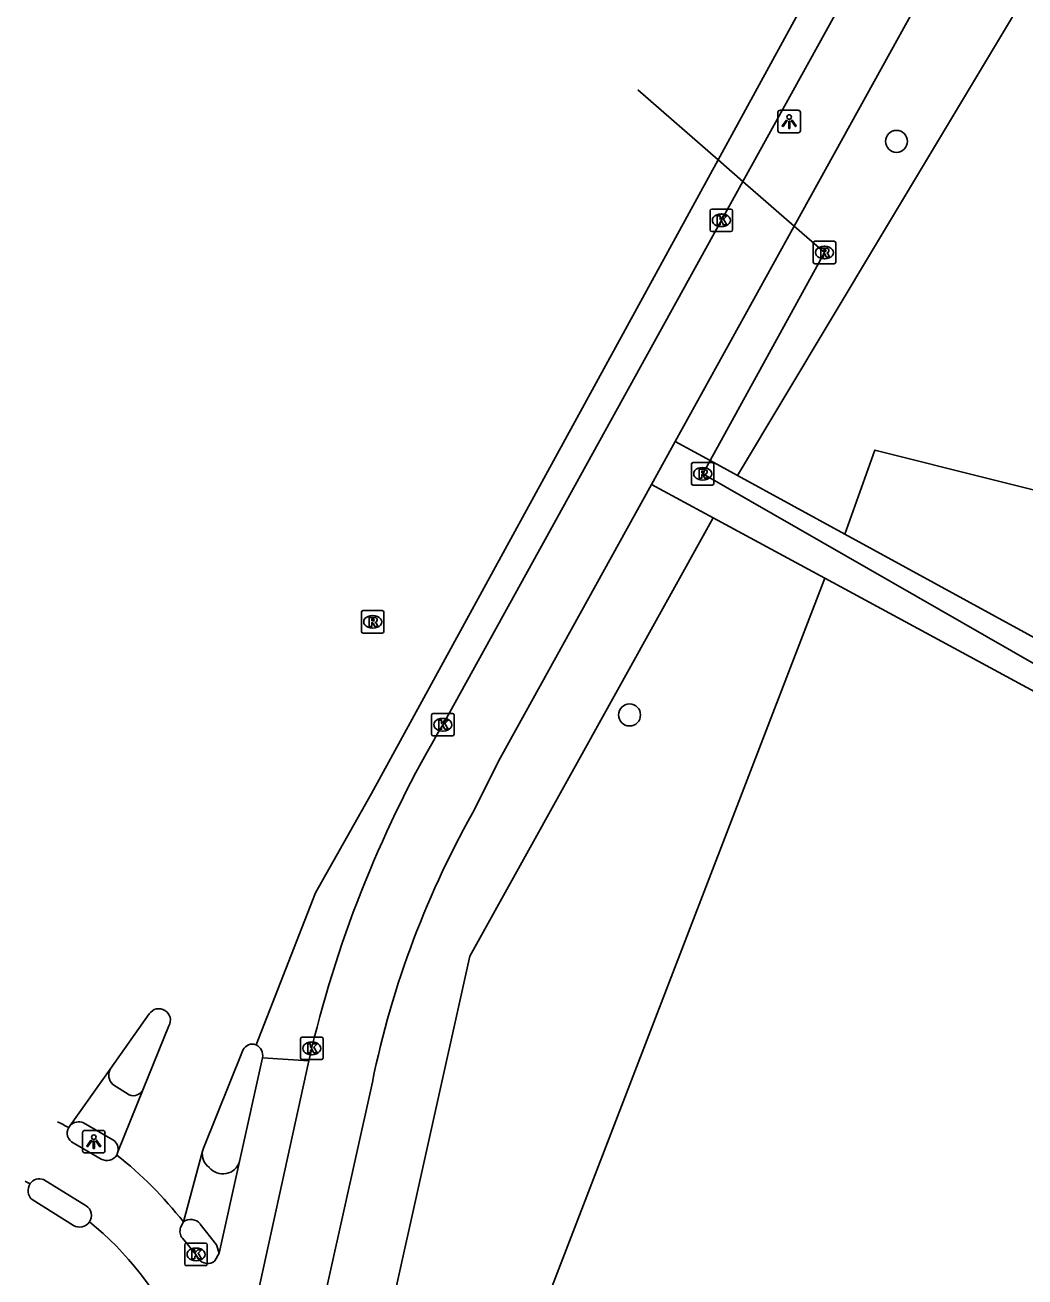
# Model space of a CAD drawing. Extents: x 163268 to 164360, y 381529 to 382285.
# Drawn here: x 163272 to 163316.4, y 381648.2 to 381703.8 of the extents above; entities that cross this region are included whole.
import ezdxf

# ---------------------------------------------------------------- set-up
doc = ezdxf.new("R2010")
doc.units = 0
for name, color, linetype in [('IMGEO_Boom', 7, 'Continuous'), ('IMGEO_Duiker', 7, 'Continuous'), ('IMGEO_Fietspad_gesloten', 7, 'Continuous'), ('IMGEO_Kolk', 7, 'Continuous'), ('IMGEO_Lichtpunt', 7, 'Continuous'), ('IMGEO_Loofbos', 7, 'Continuous'), ('IMGEO_Rijbaan_lokaal_gesloten', 7, 'Continuous'), ('IMGEO_Rioolput', 7, 'Continuous'), ('IMGEO_Voetpad_halfverhard', 7, 'Continuous'), ('IMGEO_Voetpad_open', 7, 'Continuous')]:
    doc.layers.add(name, color=color, linetype=linetype)

msp = doc.modelspace()

# ---------------------------------------------------------------- linework, layer by layer
at = {"layer": 'IMGEO_Boom'}
for centre in [(163310.734, 381698.623), (163298.88, 381673.161)]:
    msp.add_circle(centre, 0.489, dxfattribs=at)
at = {"layer": 'IMGEO_Duiker'}
msp.add_lwpolyline([(163318.506, 381669.892), (163318.526, 381670.079), (163318.658, 381671.353), (163318.843, 381673.12), (163318.957, 381674.219), (163302.129, 381683.867), (163302.455, 381684.459), (163307.535, 381693.689), (163306.193, 381694.858), (163303.915, 381696.841), (163302.808, 381697.806), (163299.248, 381700.906)], dxfattribs=at)
at = {"layer": 'IMGEO_Fietspad_gesloten'}
for points in [[(163282.583, 381657.943), (163281.566, 381653.333)], [(163282.133, 381646.393), (163284.644, 381657.805)], [(163275.425, 381653.446), (163274.181, 381654.161)], [(163281.566, 381653.333), (163280.657, 381649.265)], [(163272.863, 381652.534), (163274.755, 381651.375)], [(163278.948, 381650.409), (163279.069, 381650.656)], [(163279.747, 381649.01), (163279.627, 381649.213), (163279.025, 381649.929)], [(163280.657, 381649.265), (163280.471, 381648.926)]]:
    msp.add_lwpolyline(points, dxfattribs=at)
for centre, radius, start, end in [((163274.392, 381654.598), 0.485, 148.8435, 244.1879), ((163275.678, 381653.878), 0.5, 239.6723, 329.7737), ((163272.678, 381652.067), 0.502, 68.4191, 145.0147), ((163274.471, 381650.946), 0.515, 326.0219, 56.5365), ((163279.424, 381650.239), 0.505, 160.3586, 217.8685), ((163280.148, 381649.307), 0.499, 216.4957, 310.2684)]:
    msp.add_arc(centre, radius, start, end, dxfattribs=at)
at = {"layer": 'IMGEO_Kolk'}
for p, q in [((163302.457, 381694.693), (163302.457, 381695.545)), ((163302.532, 381695.619), (163303.384, 381695.619)), ((163302.945, 381695.399), (163302.97, 381695.399)), ((163303.458, 381695.545), (163303.458, 381694.693)), ((163302.968, 381694.839), (163302.943, 381694.839)), ((163303.384, 381694.619), (163302.532, 381694.619)), ((163290.089, 381672.302), (163290.089, 381673.154)), ((163290.164, 381673.228), (163291.016, 381673.228)), ((163290.577, 381673.008), (163290.602, 381673.008)), ((163291.09, 381673.154), (163291.09, 381672.302)), ((163291.016, 381672.228), (163290.164, 381672.228)), ((163290.6, 381672.448), (163290.575, 381672.448)), ((163284.27, 381657.933), (163284.27, 381658.785)), ((163284.345, 381658.859), (163285.197, 381658.859)), ((163284.758, 381658.639), (163284.783, 381658.639)), ((163285.271, 381658.785), (163285.271, 381657.933)), ((163284.781, 381658.079), (163284.756, 381658.079)), ((163285.197, 381657.859), (163284.345, 381657.859)), ((163279.206, 381649.714), (163280.058, 381649.714)), ((163279.131, 381648.788), (163279.131, 381649.64)), ((163279.619, 381649.494), (163279.644, 381649.494)), ((163280.132, 381649.64), (163280.132, 381648.788)), ((163280.058, 381648.714), (163279.206, 381648.714)), ((163279.642, 381648.934), (163279.617, 381648.934))]:
    msp.add_line(p, q, dxfattribs=at)
for points in [[(163302.457, 381694.693), (163302.457, 381695.545)], [(163302.532, 381695.619), (163303.384, 381695.619)], [(163302.778, 381695.319), (163302.901, 381695.319), (163302.901, 381695.168), (163303.031, 381695.319), (163303.195, 381695.319), (163303.049, 381695.168), (163303.202, 381694.919), (163303.05, 381694.919), (163302.965, 381695.083), (163302.901, 381695.016), (163302.901, 381694.919), (163302.778, 381694.919), (163302.778, 381695.319)], [(163303.458, 381695.545), (163303.458, 381694.693)], [(163303.384, 381694.619), (163302.532, 381694.619)], [(163290.089, 381672.302), (163290.089, 381673.154)], [(163290.164, 381673.228), (163291.016, 381673.228)], [(163291.09, 381673.154), (163291.09, 381672.302)], [(163290.41, 381672.928), (163290.533, 381672.928), (163290.533, 381672.777), (163290.663, 381672.928), (163290.827, 381672.928), (163290.681, 381672.777), (163290.834, 381672.528), (163290.682, 381672.528), (163290.597, 381672.692), (163290.533, 381672.625), (163290.533, 381672.528), (163290.41, 381672.528), (163290.41, 381672.928)], [(163291.016, 381672.228), (163290.164, 381672.228)], [(163284.27, 381657.933), (163284.27, 381658.785)], [(163284.345, 381658.859), (163285.197, 381658.859)], [(163284.591, 381658.559), (163284.714, 381658.559), (163284.714, 381658.408), (163284.844, 381658.559), (163285.008, 381658.559), (163284.862, 381658.408), (163285.015, 381658.159), (163284.863, 381658.159), (163284.778, 381658.323), (163284.714, 381658.256), (163284.714, 381658.159), (163284.591, 381658.159), (163284.591, 381658.559)], [(163285.271, 381658.785), (163285.271, 381657.933)], [(163285.197, 381657.859), (163284.345, 381657.859)], [(163279.206, 381649.714), (163280.058, 381649.714)], [(163279.131, 381648.788), (163279.131, 381649.64)], [(163279.452, 381649.414), (163279.575, 381649.414), (163279.575, 381649.263), (163279.705, 381649.414), (163279.869, 381649.414), (163279.723, 381649.263), (163279.876, 381649.014), (163279.724, 381649.014), (163279.639, 381649.178), (163279.575, 381649.111), (163279.575, 381649.014), (163279.452, 381649.014), (163279.452, 381649.414)], [(163280.132, 381649.64), (163280.132, 381648.788)], [(163280.058, 381648.714), (163279.206, 381648.714)]]:
    msp.add_lwpolyline(points, dxfattribs=at)
for centre, start, end in [((163302.534, 381695.543), 91.552, 178.448), ((163302.534, 381695.543), 91.552, 178.448), ((163303.382, 381695.543), 1.552, 88.448), ((163303.382, 381695.543), 1.552, 88.448), ((163302.534, 381694.695), 181.552, 268.448), ((163302.534, 381694.695), 181.552, 268.448), ((163303.382, 381694.695), 271.552, 358.448), ((163303.382, 381694.695), 271.552, 358.448), ((163290.166, 381673.152), 91.552, 178.448), ((163290.166, 381673.152), 91.552, 178.448), ((163291.014, 381673.152), 1.552, 88.448), ((163291.014, 381673.152), 1.552, 88.448), ((163290.166, 381672.304), 181.552, 268.448), ((163290.166, 381672.304), 181.552, 268.448), ((163291.014, 381672.304), 271.552, 358.448), ((163291.014, 381672.304), 271.552, 358.448), ((163284.347, 381658.783), 91.552, 178.448), ((163284.347, 381658.783), 91.552, 178.448), ((163285.195, 381658.783), 1.552, 88.448), ((163285.195, 381658.783), 1.552, 88.448), ((163284.347, 381657.935), 181.552, 268.448), ((163284.347, 381657.935), 181.552, 268.448), ((163285.195, 381657.935), 271.552, 358.448), ((163285.195, 381657.935), 271.552, 358.448), ((163279.208, 381649.638), 91.552, 178.448), ((163279.208, 381649.638), 91.552, 178.448), ((163280.056, 381649.638), 1.552, 88.448), ((163280.056, 381649.638), 1.552, 88.448), ((163279.208, 381648.79), 181.552, 268.448), ((163279.208, 381648.79), 181.552, 268.448), ((163280.056, 381648.79), 271.552, 358.448), ((163280.056, 381648.79), 271.552, 358.448)]:
    msp.add_arc(centre, 0.0765, start, end, dxfattribs=at)
for centre, major_axis, ratio, start_param, end_param in [((163302.944, 381695.119), (-0.387, 0.002), 0.722429, 4.712389, 7.853982), ((163302.969, 381695.119), (-0.39, 0.002), 0.717154, 1.570796, 4.712389), ((163290.576, 381672.728), (-0.387, 0.002), 0.722429, 4.712389, 7.853982), ((163290.601, 381672.728), (-0.39, 0.002), 0.717154, 1.570796, 4.712389), ((163284.757, 381658.359), (-0.387, 0.002), 0.722429, 4.712389, 7.853982), ((163284.782, 381658.359), (-0.39, 0.002), 0.717154, 1.570796, 4.712389), ((163279.618, 381649.214), (-0.387, 0.002), 0.722429, 4.712389, 7.853982), ((163279.643, 381649.214), (-0.39, 0.002), 0.717154, 1.570796, 4.712389)]:
    msp.add_ellipse(centre, major_axis=major_axis, ratio=ratio, start_param=start_param, end_param=end_param, dxfattribs=at)
at = {"layer": 'IMGEO_Lichtpunt'}
for p, q in [((163305.47, 381699.906), (163305.47, 381699.099)), ((163305.47, 381699.906), (163305.47, 381699.099)), ((163306.372, 381700.001), (163305.564, 381700.001)), ((163306.372, 381700.001), (163305.564, 381700.001)), ((163306.466, 381699.099), (163306.466, 381699.906)), ((163306.466, 381699.099), (163306.466, 381699.906)), ((163305.564, 381699.005), (163306.372, 381699.005)), ((163305.564, 381699.005), (163306.372, 381699.005)), ((163275.495, 381654.717), (163274.687, 381654.717)), ((163275.495, 381654.717), (163274.687, 381654.717)), ((163274.593, 381654.622), (163274.593, 381653.815)), ((163274.593, 381654.622), (163274.593, 381653.815)), ((163275.589, 381653.815), (163275.589, 381654.622)), ((163275.589, 381653.815), (163275.589, 381654.622)), ((163274.687, 381653.721), (163275.495, 381653.721)), ((163274.687, 381653.721), (163275.495, 381653.721))]:
    msp.add_line(p, q, dxfattribs=at)
for points in [[(163305.844, 381699.57), (163305.883, 381699.542), (163305.695, 381699.28), (163305.657, 381699.307), (163305.844, 381699.57)], [(163305.946, 381699.522), (163305.993, 381699.522), (163305.993, 381699.2), (163305.946, 381699.2), (163305.946, 381699.522)], [(163306.056, 381699.542), (163306.094, 381699.569), (163306.281, 381699.307), (163306.242, 381699.279), (163306.056, 381699.542)], [(163274.967, 381654.286), (163275.006, 381654.258), (163274.818, 381653.996), (163274.78, 381654.023), (163274.967, 381654.286)], [(163275.069, 381654.238), (163275.116, 381654.238), (163275.116, 381653.916), (163275.069, 381653.916), (163275.069, 381654.238)], [(163275.179, 381654.258), (163275.217, 381654.285), (163275.404, 381654.023), (163275.365, 381653.995), (163275.179, 381654.258)]]:
    msp.add_lwpolyline(points, dxfattribs=at)
for centre in [(163305.969, 381699.704), (163275.092, 381654.42)]:
    msp.add_circle(centre, 0.0994, dxfattribs=at)
for centre, start, end in [((163305.564, 381699.906), 90, 180), ((163305.564, 381699.906), 90, 180), ((163306.372, 381699.906), 0, 90), ((163306.372, 381699.906), 0, 90), ((163305.564, 381699.099), 180, 270), ((163305.564, 381699.099), 180, 270), ((163306.372, 381699.099), 270, 0), ((163306.372, 381699.099), 270, 360), ((163274.687, 381654.622), 90, 180), ((163274.687, 381654.622), 90, 180), ((163275.495, 381654.622), 0, 90), ((163275.495, 381654.622), 0, 90), ((163274.687, 381653.815), 180, 270), ((163274.687, 381653.815), 180, 270), ((163275.495, 381653.815), 270, 0), ((163275.495, 381653.815), 270, 360)]:
    msp.add_arc(centre, 0.0946, start, end, dxfattribs=at)
at = {"layer": 'IMGEO_Loofbos'}
for points in [[(163323.391, 381716.664), (163309.934, 381694.231), (163303.67, 381683.795)], [(163330.491, 381679.719), (163330.491, 381679.717), (163309.778, 381684.922), (163308.444, 381681.187)], [(163302.599, 381681.913), (163291.789, 381662.451), (163288.055, 381645.689), (163288.586, 381643.167), (163291.583, 381639.271), (163290.173, 381638.153), (163291.217, 381636.83)], [(163291.217, 381636.83), (163293.636, 381643.111), (163293.682, 381643.231), (163307.547, 381679.234)]]:
    msp.add_lwpolyline(points, dxfattribs=at)
at = {"layer": 'IMGEO_Rijbaan_lokaal_gesloten'}
for points in [[(163282.298, 381658.517), (163284.935, 381665.268), (163287.427, 381669.679), (163302.808, 381697.806), (163321.688, 381732.332), (163331.595, 381750.086), (163373.043, 381825.599)], [(163374.516, 381824.802), (163333.26, 381750), (163319.441, 381724.945), (163316.097, 381718.876), (163303.915, 381696.841), (163290.585, 381672.729)], [(163275.818, 381657.441), (163277.556, 381659.891)], [(163278.427, 381659.362), (163277.287, 381656.546)], [(163279.922, 381653.797), (163279.961, 381653.931), (163281.697, 381658.233)], [(163282.196, 381658.552), (163282.247, 381658.537), (163282.298, 381658.517)], [(163284.766, 381658.359), (163284.644, 381657.805)], [(163284.644, 381657.805), (163282.583, 381657.943)], [(163274.042, 381654.939), (163275.818, 381657.441)], [(163277.287, 381656.546), (163276.165, 381653.762)], [(163273.977, 381654.849), (163274.042, 381654.939)], [(163276.165, 381653.762), (163276.11, 381653.626)], [(163279.069, 381650.656), (163279.922, 381653.797)], [(163274.187, 381650.501), (163272.356, 381651.645)]]:
    msp.add_lwpolyline(points, dxfattribs=at)
for centre, radius, start, end in [((163335.871, 381646.028), 52.572, 149.4757, 166.4342), ((163277.983, 381659.612), 0.51, 330.5692, 146.8862), ((163282.152, 381658.071), 0.483, 84.7878, 160.3921), ((163282.081, 381658.052), 0.513, 347.793, 65.0172), ((163266.099, 381639.717), 17.059, 62.4969, 64.3502), ((163265.574, 381640.17), 17.09, 37.8481, 51.9393), ((163266.008, 381639.593), 14.214, 63.8762, 64.8982), ((163272.705, 381652.049), 0.534, 145.0845, 229.2053), ((163274.46, 381650.955), 0.53, 239.0289, 325.8751), ((163266.198, 381639.834), 13.887, 24.655, 51.2084)]:
    msp.add_arc(centre, radius, start, end, dxfattribs=at)
at = {"layer": 'IMGEO_Rioolput'}
for p, q in [((163307.109, 381694.189), (163307.961, 381694.189)), ((163307.034, 381693.263), (163307.034, 381694.115)), ((163307.522, 381693.969), (163307.547, 381693.969)), ((163308.035, 381694.115), (163308.035, 381693.263)), ((163307.961, 381693.189), (163307.109, 381693.189)), ((163307.545, 381693.409), (163307.52, 381693.409)), ((163301.628, 381683.441), (163301.628, 381684.293)), ((163301.703, 381684.367), (163302.555, 381684.367)), ((163302.116, 381684.147), (163302.141, 381684.147)), ((163302.629, 381684.293), (163302.629, 381683.441)), ((163302.139, 381683.587), (163302.114, 381683.587)), ((163302.555, 381683.367), (163301.703, 381683.367)), ((163286.975, 381676.868), (163286.975, 381677.72)), ((163287.05, 381677.794), (163287.902, 381677.794)), ((163287.463, 381677.574), (163287.488, 381677.574)), ((163287.976, 381677.72), (163287.976, 381676.868)), ((163287.486, 381677.014), (163287.461, 381677.014)), ((163287.902, 381676.794), (163287.05, 381676.794))]:
    msp.add_line(p, q, dxfattribs=at)
for points in [[(163307.109, 381694.189), (163307.961, 381694.189)], [(163307.034, 381693.263), (163307.034, 381694.115)], [(163307.623, 381693.887), (163307.371, 381693.889), (163307.371, 381693.489)], [(163307.371, 381693.489), (163307.495, 381693.489), (163307.495, 381693.651), (163307.506, 381693.651)], [(163307.549, 381693.808), (163307.495, 381693.808), (163307.495, 381693.727)], [(163307.495, 381693.727), (163307.547, 381693.727)], [(163307.553, 381693.622), (163307.624, 381693.489), (163307.764, 381693.489), (163307.699, 381693.615)], [(163308.035, 381694.115), (163308.035, 381693.263)], [(163307.961, 381693.189), (163307.109, 381693.189)], [(163301.628, 381683.441), (163301.628, 381684.293)], [(163301.703, 381684.367), (163302.555, 381684.367)], [(163302.629, 381684.293), (163302.629, 381683.441)], [(163302.217, 381684.065), (163301.965, 381684.067), (163301.965, 381683.667)], [(163301.965, 381683.667), (163302.089, 381683.667), (163302.089, 381683.829), (163302.1, 381683.829)], [(163302.143, 381683.986), (163302.089, 381683.986), (163302.089, 381683.905)], [(163302.089, 381683.905), (163302.141, 381683.905)], [(163302.147, 381683.8), (163302.218, 381683.667), (163302.358, 381683.667), (163302.293, 381683.793)], [(163302.555, 381683.367), (163301.703, 381683.367)], [(163286.975, 381676.868), (163286.975, 381677.72)], [(163287.05, 381677.794), (163287.902, 381677.794)], [(163287.564, 381677.492), (163287.312, 381677.494), (163287.312, 381677.094)], [(163287.976, 381677.72), (163287.976, 381676.868)], [(163287.312, 381677.094), (163287.436, 381677.094), (163287.436, 381677.256), (163287.447, 381677.256)], [(163287.49, 381677.413), (163287.436, 381677.413), (163287.436, 381677.332)], [(163287.436, 381677.332), (163287.488, 381677.332)], [(163287.494, 381677.227), (163287.565, 381677.094), (163287.705, 381677.094), (163287.64, 381677.22)], [(163287.902, 381676.794), (163287.05, 381676.794)]]:
    msp.add_lwpolyline(points, dxfattribs=at)
for centre, radius, start, end in [((163307.111, 381694.113), 0.0765, 91.552, 178.448), ((163307.111, 381694.113), 0.0765, 91.552, 178.448), ((163307.959, 381694.113), 0.0765, 1.552, 88.448), ((163307.959, 381694.113), 0.0765, 1.552, 88.448), ((163307.505, 381693.598), 0.0533, 26.0293, 88.6989), ((163307.531, 381693.916), 0.19, 274.7715, 282.9687), ((163307.555, 381693.712), 0.0964, 77.0061, 93.1865), ((163307.569, 381693.769), 0.0378, 276.6634, 79.6772), ((163307.622, 381693.777), 0.109, 350.3612, 89.416), ((163307.62, 381693.777), 0.112, 277.5842, 350.9817), ((163307.604, 381693.562), 0.108, 29.5134, 73.7905), ((163307.111, 381693.265), 0.0765, 181.552, 268.448), ((163307.111, 381693.265), 0.0765, 181.552, 268.448), ((163307.959, 381693.265), 0.0765, 271.552, 358.448), ((163307.959, 381693.265), 0.0765, 271.552, 358.448), ((163301.705, 381684.291), 0.0765, 91.552, 178.448), ((163301.705, 381684.291), 0.0765, 91.552, 178.448), ((163302.553, 381684.291), 0.0765, 1.552, 88.448), ((163302.553, 381684.291), 0.0765, 1.552, 88.448), ((163302.099, 381683.776), 0.0533, 26.0293, 88.6989), ((163302.125, 381684.094), 0.19, 274.7715, 282.9687), ((163302.149, 381683.89), 0.0964, 77.0061, 93.1865), ((163302.163, 381683.947), 0.0378, 276.6634, 79.6772), ((163302.216, 381683.955), 0.109, 350.3612, 89.416), ((163302.214, 381683.955), 0.112, 277.5842, 350.9817), ((163302.198, 381683.74), 0.108, 29.5134, 73.7905), ((163301.705, 381683.443), 0.0765, 181.552, 268.448), ((163301.705, 381683.443), 0.0765, 181.552, 268.448), ((163302.553, 381683.443), 0.0765, 271.552, 358.448), ((163302.553, 381683.443), 0.0765, 271.552, 358.448), ((163287.052, 381677.718), 0.0765, 91.552, 178.448), ((163287.052, 381677.718), 0.0765, 91.552, 178.448), ((163287.563, 381677.382), 0.109, 350.3612, 89.416), ((163287.9, 381677.718), 0.0765, 1.552, 88.448), ((163287.9, 381677.718), 0.0765, 1.552, 88.448), ((163287.446, 381677.203), 0.0533, 26.0293, 88.6989), ((163287.472, 381677.521), 0.19, 274.7715, 282.9687), ((163287.496, 381677.317), 0.0964, 77.0061, 93.1865), ((163287.51, 381677.374), 0.0378, 276.6634, 79.6772), ((163287.561, 381677.382), 0.112, 277.5842, 350.9817), ((163287.545, 381677.167), 0.108, 29.5134, 73.7905), ((163287.052, 381676.87), 0.0765, 181.552, 268.448), ((163287.052, 381676.87), 0.0765, 181.552, 268.448), ((163287.9, 381676.87), 0.0765, 271.552, 358.448), ((163287.9, 381676.87), 0.0765, 271.552, 358.448)]:
    msp.add_arc(centre, radius, start, end, dxfattribs=at)
for centre, major_axis, ratio, start_param, end_param in [((163307.521, 381693.689), (-0.387, 0.002), 0.722429, 4.712389, 7.853982), ((163307.546, 381693.689), (-0.39, 0.002), 0.717154, 1.570796, 4.712389), ((163302.115, 381683.867), (-0.387, 0.002), 0.722429, 4.712389, 7.853982), ((163302.14, 381683.867), (-0.39, 0.002), 0.717154, 1.570796, 4.712389), ((163287.462, 381677.294), (-0.387, 0.002), 0.722429, 4.712389, 7.853982), ((163287.487, 381677.294), (-0.39, 0.002), 0.717154, 1.570796, 4.712389)]:
    msp.add_ellipse(centre, major_axis=major_axis, ratio=ratio, start_param=start_param, end_param=end_param, dxfattribs=at)
at = {"layer": 'IMGEO_Voetpad_halfverhard'}
for points in [[(163300.911, 381685.302), (163302.455, 381684.459), (163303.67, 381683.795)], [(163303.67, 381683.795), (163308.444, 381681.187)], [(163302.599, 381681.913), (163299.858, 381683.396)], [(163307.547, 381679.234), (163302.599, 381681.913)], [(163308.444, 381681.187), (163327.231, 381670.924), (163343.841, 381661.648)], [(163338.965, 381661.969), (163326.867, 381668.777), (163318.843, 381673.12), (163307.547, 381679.234)]]:
    msp.add_lwpolyline(points, dxfattribs=at)
at = {"layer": 'IMGEO_Voetpad_open'}
for points in [[(163319.318, 381718.603), (163306.193, 381694.858), (163300.911, 381685.302)], [(163299.858, 381683.396), (163300.911, 381685.302)], [(163299.858, 381683.396), (163293.142, 381671.245), (163291.907, 381668.796)], [(163275.936, 381656.761), (163276.66, 381656.295)], [(163287.381, 381656.459), (163284.986, 381645.708), (163285.814, 381641.767)], [(163275.943, 381654.305), (163274.63, 381655.048)], [(163280.657, 381649.265), (163280.543, 381649.646), (163279.822, 381650.563)]]:
    msp.add_lwpolyline(points, dxfattribs=at)
for centre, radius, start, end in [((163327.834, 381648.617), 41.206, 150.6784, 169.0291), ((163276.337, 381657.181), 0.581, 153.4017, 226.2872), ((163276.842, 381656.749), 0.489, 248.1546, 335.4798), ((163274.41, 381654.594), 0.504, 64.152, 136.8519), ((163275.678, 381653.88), 0.501, 346.3829, 58.0905), ((163280.627, 381653.664), 0.717, 169.318, 235.6408), ((163280.823, 381653.566), 0.778, 219.3962, 342.5835), ((163279.398, 381650.224), 0.543, 38.6121, 127.3065)]:
    msp.add_arc(centre, radius, start, end, dxfattribs=at)

doc.saveas('drawing.dxf')
